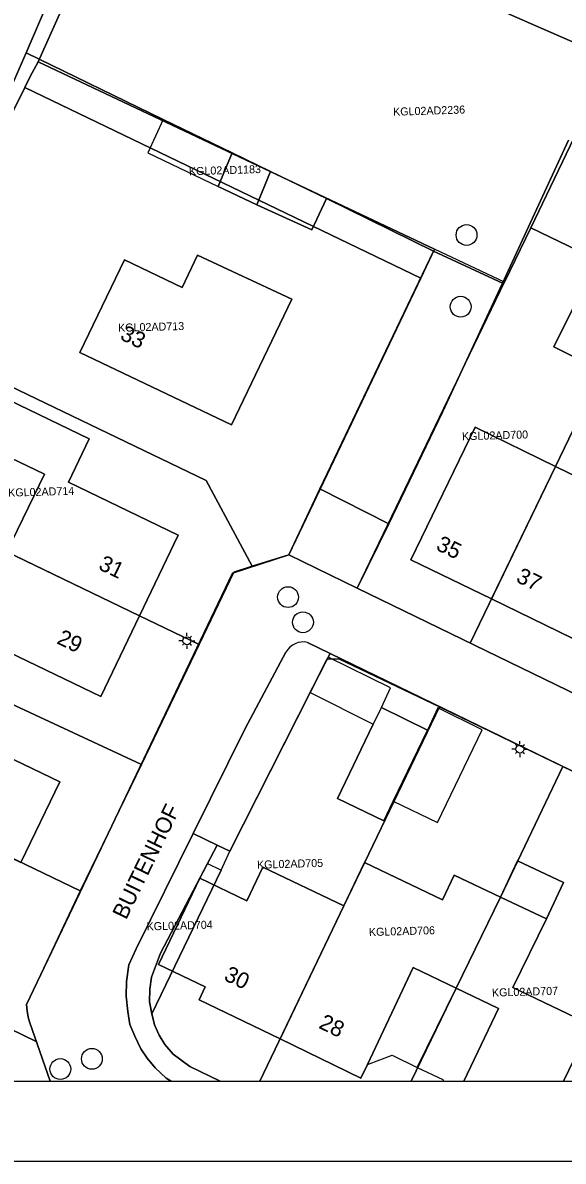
# Model space of a CAD drawing. Extents: x 124901 to 125496, y 515369 to 515789.
# Drawn here: x 125065.1 to 125098.9, y 515368.5 to 515439.7 of the extents above; entities that cross this region are included whole.
import ezdxf

# ---------------------------------------------------------------- set-up
doc = ezdxf.new("R2010")
doc.units = 0
for name, color, linetype in [('Alg Kaders', 7, 'Continuous'), ('Gebouw', 7, 'Continuous'), ('Lichtmast', 7, 'Continuous'), ('Luifel', 7, 'Continuous'), ('Onbegroeid terrein', 7, 'Continuous'), ('Parkeren', 7, 'Continuous'), ('Perceelnummers', 7, 'Continuous'), ('Perceelsgrenzen', 7, 'Continuous'), ('Putten', 7, 'Continuous'), ('Teksten', 7, 'Continuous'), ('Vegetatie', 7, 'Continuous'), ('Voetpad', 7, 'Continuous'), ('Water', 7, 'Continuous'), ('Wegen lokale weg', 7, 'Continuous')]:
    doc.layers.add(name, color=color, linetype=linetype)

msp = doc.modelspace()

# ---------------------------------------------------------------- linework, layer by layer
at = {"layer": 'Alg Kaders'}
for points in [[(125495.925, 515789.043), (124901.425, 515789.043), (124901.425, 515368.543), (125495.925, 515368.543)], [(125490.925, 515784.043), (124906.425, 515784.043), (124906.425, 515373.543), (125490.925, 515373.543)]]:
    msp.add_lwpolyline(points, close=True, dxfattribs=at)
at = {"layer": 'Gebouw'}
for points in [[(125080.603, 515430.364), (125078.199, 515431.53), (125077.336, 515429.437), (125079.746, 515428.284)], [(125079.746, 515428.284), (125083.178, 515426.727), (125084.084, 515428.676), (125080.603, 515430.364)], [(125068.68, 515419.07), (125078.15, 515414.55), (125081.93, 515422.39), (125076.04, 515425.14), (125075.07, 515423.13), (125071.48, 515424.86)], [(125100.628, 515424.128), (125098.291, 515419.413), (125101.141, 515418), (125103.478, 515422.715)], [(125064.13, 515406.61), (125072.42, 515402.62), (125074.83, 515407.65), (125067.98, 515410.96), (125069.27, 515413.67), (125063.6, 515416.4), (125062.21, 515413.51), (125066.47, 515411.46)], [(125098.398, 515411.947), (125093.38, 515414.4), (125089.36, 515406.11), (125094.401, 515403.665)], [(125102.76, 515408.11), (125105.45, 515406.8), (125108.13, 515412.45), (125105.29, 515413.82), (125103.22, 515409.59), (125098.398, 515411.947), (125094.401, 515403.665), (125099.44, 515401.22)], [(125056.16, 515400.95), (125061.83, 515398.21), (125063.11, 515400.88), (125069.99, 515397.57), (125072.42, 515402.62), (125064.13, 515406.61), (125061.79, 515401.75), (125059.423, 515402.889), (125057.53, 515403.8)], [(125065, 515387.21), (125067.43, 515392.25), (125060.55, 515395.56), (125061.83, 515398.21), (125056.16, 515400.95), (125055.064, 515398.678), (125054.79, 515398.11), (125056.365, 515397.352), (125054.025, 515392.492)], [(125084.77, 515391.21), (125087.67, 515389.81), (125088.259, 515391.028), (125090.41, 515395.48), (125087.52, 515396.88), (125087.016, 515395.84)], [(125092.18, 515379.36), (125094.95, 515385.04), (125092.07, 515386.41), (125091.328, 515384.865), (125086.467, 515387.195), (125085.17, 515384.49), (125081.19, 515376.19), (125086.24, 515373.73), (125086.644, 515374.584), (125089.51, 515380.64)], [(125094.95, 515385.04), (125097.83, 515383.68), (125098.903, 515385.952), (125096.023, 515387.312)], [(125076.174, 515386.22), (125073.59, 515380.838), (125076.52, 515379.431), (125076.13, 515378.62), (125081.19, 515376.19), (125085.17, 515384.49), (125080.12, 515386.91), (125079.109, 515384.81)]]:
    msp.add_lwpolyline(points, close=True, dxfattribs=at)
msp.add_lwpolyline([(125098.893, 515373.543), (125100.6, 515377.06), (125095.73, 515379.4), (125097.83, 515383.68), (125094.95, 515385.04), (125092.18, 515379.36), (125094.84, 515378.08), (125092.664, 515373.543)], dxfattribs=at)
at = {"layer": 'Lichtmast'}
for p, q in [((125075.373, 515401.353), (125075.373, 515401.553)), ((125075.073, 515401.054), (125074.873, 515401.053)), ((125075.161, 515400.841), (125075.089, 515400.77)), ((125075.161, 515401.265), (125075.091, 515401.336)), ((125075.373, 515400.753), (125075.373, 515400.553)), ((125075.585, 515401.265), (125075.656, 515401.337)), ((125075.585, 515400.841), (125075.655, 515400.77)), ((125075.673, 515401.053), (125075.873, 515401.053)), ((125095.871, 515394.292), (125095.671, 515394.291)), ((125095.959, 515394.503), (125095.889, 515394.574)), ((125096.171, 515394.591), (125096.171, 515394.791)), ((125096.383, 515394.503), (125096.454, 515394.575)), ((125096.471, 515394.291), (125096.671, 515394.291)), ((125095.959, 515394.079), (125095.887, 515394.008)), ((125096.171, 515393.991), (125096.171, 515393.791)), ((125096.383, 515394.079), (125096.453, 515394.008))]:
    msp.add_line(p, q, dxfattribs=at)
for centre in [(125075.373, 515401.053), (125096.171, 515394.291)]:
    msp.add_circle(centre, 0.25, dxfattribs=at)
at = {"layer": 'Luifel'}
for points in [[(125073.9, 515433.615), (125072.937, 515431.543), (125077.336, 515429.437), (125078.199, 515431.53)], [(125087.52, 515396.88), (125088.094, 515398.115), (125084.2, 515400.032), (125083.079, 515397.823), (125087.016, 515395.84)], [(125090.41, 515395.48), (125088.259, 515391.028), (125091.03, 515389.698), (125093.808, 515395.484), (125091.054, 515396.865)], [(125086.644, 515374.584), (125088.183, 515375.167), (125089.764, 515374.406), (125092.18, 515379.36), (125089.51, 515380.64)]]:
    msp.add_lwpolyline(points, close=True, dxfattribs=at)
msp.add_lwpolyline([(125092.664, 515373.543), (125094.84, 515378.08), (125092.18, 515379.36), (125089.764, 515374.406), (125091.361, 515373.638), (125091.394, 515373.543)], dxfattribs=at)
at = {"layer": 'Onbegroeid terrein'}
for points in [[(125103.421, 515507.503), (125097.735, 515510.333), (125094.399, 515503.458), (125093.863, 515502.353), (125092.864, 515500), (125088.302, 515489.25), (125083.038, 515477.537), (125081.991, 515474.864), (125078.417, 515466.634), (125075.043, 515458.824), (125071.875, 515451.39), (125071.046, 515449.445), (125069.639, 515446.743), (125067.072, 515441.814), (125065.326, 515437.773), (125073.9, 515433.615), (125078.199, 515431.53), (125080.603, 515430.364), (125084.084, 515428.676), (125090.782, 515425.385), (125095.075, 515423.399), (125099.204, 515432.322)], [(125066.838, 515373.543), (125065.538, 515377.243), (125065.466, 515377.545), (125065.4, 515377.947), (125065.354, 515378.332), (125078.216, 515405.285), (125081.73, 515406.412), (125083.666, 515410.539), (125090.782, 515425.385), (125084.084, 515428.676), (125083.178, 515426.727), (125079.746, 515428.284), (125077.336, 515429.437), (125078.199, 515431.53), (125073.9, 515433.615), (125065.326, 515437.773), (125064.468, 515435.789), (125062.58, 515431.344), (125056.425, 515416.866), (125052.397, 515408.312), (125049.169, 515399.405), (125046.58, 515391.755), (125042.564, 515379.58), (125041.155, 515373.543)], [(125099.204, 515432.322), (125095.075, 515423.399), (125091.34, 515415.325), (125087.979, 515408.358), (125085.997, 515404.339), (125115.972, 515389.777)], [(125063.6, 515416.4), (125069.27, 515413.67), (125067.98, 515410.96), (125074.83, 515407.65), (125072.42, 515402.62), (125069.99, 515397.57), (125063.11, 515400.88)], [(125099.44, 515401.22), (125094.401, 515403.665), (125089.36, 515406.11), (125093.38, 515414.4), (125098.398, 515411.947), (125103.22, 515409.59)], [(125064.13, 515406.61), (125066.47, 515411.46), (125062.21, 515413.51)], [(125115.753, 515384.991), (125084.319, 515400.267), (125084.2, 515400.032), (125083.079, 515397.823), (125078.048, 515387.903), (125077.266, 515388.278), (125076.174, 515386.22), (125073.73, 515381.538), (125073.414, 515380.714), (125073.153, 515380.051), (125073.051, 515379.301), (125073.036, 515378.505), (125073.185, 515377.775), (125073.342, 515377.066), (125073.639, 515376.422), (125074.003, 515375.83), (125074.506, 515375.235), (125075.563, 515374.461), (125077.453, 515373.543)], [(125060.55, 515395.56), (125067.43, 515392.25), (125065, 515387.21)], [(125092.664, 515373.543), (125094.84, 515378.08), (125092.18, 515379.36), (125089.51, 515380.64), (125086.644, 515374.584), (125086.24, 515373.73), (125081.19, 515376.19), (125076.13, 515378.62), (125076.52, 515379.431), (125073.59, 515380.838), (125076.174, 515386.22), (125079.109, 515384.81), (125080.12, 515386.91), (125085.17, 515384.49), (125086.467, 515387.195), (125091.328, 515384.865), (125092.07, 515386.41), (125094.95, 515385.04), (125096.023, 515387.312), (125098.903, 515385.952), (125097.83, 515383.68), (125095.73, 515379.4), (125100.6, 515377.06)]]:
    msp.add_lwpolyline(points, dxfattribs=at)
for points in [[(125078.15, 515414.55), (125068.68, 515419.07), (125071.48, 515424.86), (125075.07, 515423.13), (125076.04, 515425.14), (125081.93, 515422.39)], [(125100.628, 515424.128), (125103.478, 515422.715), (125101.141, 515418), (125098.291, 515419.413)], [(125087.67, 515389.81), (125084.77, 515391.21), (125087.016, 515395.84), (125087.52, 515396.88), (125090.41, 515395.48), (125088.259, 515391.028)]]:
    msp.add_lwpolyline(points, close=True, dxfattribs=at)
at = {"layer": 'Parkeren'}
msp.add_lwpolyline([(125087.979, 515408.358), (125083.666, 515410.539), (125081.73, 515406.412), (125085.997, 515404.339)], close=True, dxfattribs=at)
msp.add_lwpolyline([(125081.561, 515400.34), (125079.007, 515395.577), (125075.763, 515389.022), (125077.266, 515388.278), (125078.048, 515387.903), (125083.079, 515397.823), (125084.2, 515400.032), (125084.319, 515400.267), (125082.906, 515400.953)], dxfattribs=at)
msp.add_arc((125082.637, 515399.762), 1.221, 77.25875, 151.74465, dxfattribs=at)
at = {"layer": 'Perceelsgrenzen'}
for points in [[(125108.933, 515434.353), (125097.173, 515439.469), (125083.957, 515445.274), (125075.956, 515448.765), (125072.164, 515450.432), (125072.196, 515450.493), (125072.574, 515452.151), (125073.494, 515453.377), (125074.455, 515455.901), (125075.967, 515459.608), (125077.598, 515463.954), (125079.545, 515468.562), (125081.478, 515473.325), (125082.779, 515476.671), (125086.122, 515484.473), (125086.945, 515486.054), (125088.664, 515489.996), (125089.859, 515492.313), (125091.193, 515495.24), (125091.746, 515496.538), (125096.909, 515494.22), (125104.802, 515490.703)], [(125067.518, 515440.431), (125066.092, 515437.217), (125065.578, 515436.309), (125065.246, 515435.621), (125064.554, 515434.184), (125063.442, 515431.667), (125062.459, 515429.379), (125061.514, 515427.261), (125060.55, 515424.943), (125059.516, 515422.768), (125058.669, 515421.192), (125058.141, 515419.928), (125057.653, 515418.757), (125056.786, 515416.98), (125055.166, 515413.246), (125054.403, 515411.293), (125053.686, 515409.456), (125052.618, 515406.571), (125051.57, 515403.17), (125048.61, 515395.1), (125045.85, 515385.81), (125043.688, 515378.985), (125042.093, 515373.543)], [(125100.776, 515397.159), (125093.068, 515400.904), (125086.012, 515404.332), (125095.213, 515423.448), (125090.844, 515425.514), (125089.983, 515423.71), (125081.73, 515406.412), (125079.45, 515405.72), (125078.3, 515405.34), (125076.13, 515400.82), (125072.53, 515393.33), (125068.7, 515385.43), (125065.354, 515378.332), (125065.4, 515377.947), (125065.466, 515377.545), (125065.538, 515377.243), (125065.966, 515376.025), (125066.838, 515373.543)], [(125077.453, 515373.543), (125075.563, 515374.461), (125074.506, 515375.235), (125074.003, 515375.83), (125073.639, 515376.422), (125073.342, 515377.066), (125073.19, 515377.756), (125073.036, 515378.505), (125073.051, 515379.301), (125073.153, 515380.051), (125073.414, 515380.714), (125073.73, 515381.538), (125076.665, 515387.133), (125077.511, 515386.719), (125078.048, 515387.903), (125084.102, 515399.839), (125084.203, 515399.92), (125084.86, 515399.92), (125091.15, 515396.92), (125098.86, 515393.2), (125106.56, 515389.49)], [(125077.453, 515373.543), (125075.563, 515374.461), (125074.506, 515375.235), (125074.003, 515375.83), (125073.639, 515376.422), (125073.342, 515377.066), (125073.19, 515377.756), (125077.511, 515386.719), (125078.048, 515387.903), (125084.102, 515399.839), (125084.203, 515399.92), (125084.86, 515399.92), (125091.15, 515396.92), (125085.17, 515384.49), (125079.918, 515373.543)], [(125079.918, 515373.543), (125085.17, 515384.49), (125091.15, 515396.92), (125098.86, 515393.2), (125094.95, 515385.04), (125092.18, 515379.36), (125089.38, 515373.543)], [(125089.38, 515373.543), (125092.18, 515379.36), (125094.95, 515385.04), (125098.86, 515393.2), (125106.56, 515389.49), (125100.6, 515377.06), (125098.898, 515373.543)], [(125042.093, 515373.543), (125043.688, 515378.985), (125045.85, 515385.81), (125065.966, 515376.025), (125066.838, 515373.543)]]:
    msp.add_lwpolyline(points, dxfattribs=at)
for points in [[(125122.146, 515421.609), (125114.357, 515425.363), (125106.637, 515429.073), (125099.561, 515432.482), (125096.85, 515426.85), (125095.213, 515423.448), (125090.844, 515425.514), (125066.092, 515437.217), (125067.518, 515440.431), (125068.705, 515443.058), (125070.733, 515447.672), (125072.164, 515450.432), (125075.956, 515448.765), (125083.957, 515445.274), (125097.173, 515439.469), (125108.933, 515434.353), (125120.613, 515429.23), (125132.648, 515423.861), (125129.798, 515417.933)], [(125066.092, 515437.217), (125090.844, 515425.514), (125089.983, 515423.71), (125065.246, 515435.621), (125065.578, 515436.309)], [(125065.246, 515435.621), (125089.983, 515423.71), (125081.73, 515406.412), (125079.45, 515405.72), (125076.57, 515411.06), (125058.141, 515419.928), (125058.669, 515421.192), (125059.516, 515422.768), (125060.55, 515424.943), (125061.514, 515427.261), (125062.459, 515429.379), (125063.442, 515431.667), (125064.554, 515434.184)], [(125106.637, 515429.073), (125103.93, 515423.44), (125096.85, 515426.85), (125099.561, 515432.482)], [(125086.012, 515404.332), (125095.213, 515423.448), (125096.85, 515426.85), (125103.93, 515423.44), (125098.4, 515411.95), (125093.068, 515400.904)], [(125111.65, 515419.73), (125108.13, 515412.45), (125105.45, 515406.8), (125100.776, 515397.159), (125093.068, 515400.904), (125098.4, 515411.95), (125103.93, 515423.44)], [(125054.403, 515411.293), (125055.166, 515413.246), (125056.786, 515416.98), (125057.653, 515418.757), (125058.141, 515419.928), (125076.57, 515411.06), (125079.45, 515405.72), (125078.3, 515405.34), (125076.13, 515400.82), (125072.42, 515402.62)], [(125051.57, 515403.17), (125052.618, 515406.571), (125053.686, 515409.456), (125054.403, 515411.293), (125072.42, 515402.62), (125076.13, 515400.82), (125072.53, 515393.33), (125056.16, 515400.95)], [(125072.53, 515393.33), (125068.7, 515385.43), (125056.71, 515391.2), (125048.61, 515395.1), (125051.57, 515403.17), (125056.16, 515400.95)], [(125045.85, 515385.81), (125048.61, 515395.1), (125056.71, 515391.2), (125068.7, 515385.43), (125065.354, 515378.332), (125065.4, 515377.947), (125065.466, 515377.545), (125065.538, 515377.243), (125065.966, 515376.025)], [(125077.511, 515386.719), (125073.19, 515377.756), (125073.036, 515378.505), (125073.051, 515379.301), (125073.153, 515380.051), (125073.414, 515380.714), (125073.73, 515381.538), (125076.665, 515387.133)]]:
    msp.add_lwpolyline(points, close=True, dxfattribs=at)
at = {"layer": 'Putten'}
for centre in [(125092.84, 515426.4), (125092.47, 515421.92), (125081.69, 515403.78), (125082.62, 515402.21), (125069.44, 515374.94), (125067.47, 515374.3)]:
    msp.add_circle(centre, 0.65, dxfattribs=at)
at = {"layer": 'Vegetatie'}
msp.add_lwpolyline([(125090.782, 515425.385), (125083.666, 515410.539), (125087.979, 515408.358), (125091.34, 515415.325), (125095.075, 515423.399)], close=True, dxfattribs=at)
at = {"layer": 'Voetpad'}
msp.add_lwpolyline([(125077.453, 515373.543), (125075.563, 515374.461), (125074.506, 515375.235), (125074.003, 515375.83), (125073.639, 515376.422), (125073.342, 515377.066), (125073.185, 515377.775), (125073.036, 515378.505), (125073.051, 515379.301), (125073.153, 515380.051), (125073.414, 515380.714), (125073.73, 515381.538), (125076.174, 515386.22), (125077.266, 515388.278), (125075.763, 515389.022), (125072.197, 515381.814), (125071.745, 515380.803), (125071.597, 515379.77), (125071.588, 515378.862), (125071.69, 515377.899), (125071.807, 515377.074), (125072.112, 515376.36), (125072.493, 515375.558), (125072.886, 515374.981), (125073.382, 515374.37), (125074.077, 515373.74), (125074.397, 515373.543)], dxfattribs=at)
at = {"layer": 'Water'}
msp.add_lwpolyline([(125041.155, 515373.543), (125042.564, 515379.58), (125046.58, 515391.755), (125049.169, 515399.405), (125052.397, 515408.312), (125056.425, 515416.866), (125062.58, 515431.344), (125064.468, 515435.789), (125065.326, 515437.773), (125067.072, 515441.814), (125069.639, 515446.743), (125071.046, 515449.445), (125071.875, 515451.39), (125075.043, 515458.824), (125078.417, 515466.634), (125081.991, 515474.864), (125083.038, 515477.537), (125088.302, 515489.25), (125092.864, 515500), (125093.863, 515502.353), (125094.399, 515503.458), (125097.735, 515510.333), (125098.416, 515511.737)], dxfattribs=at)
at = {"layer": 'Wegen lokale weg'}
for points in [[(125082.906, 515400.953), (125084.319, 515400.267), (125115.753, 515384.991), (125116.219, 515385.842), (125117.867, 515388.856), (125115.972, 515389.777), (125085.997, 515404.339), (125081.73, 515406.412), (125078.216, 515405.285), (125065.354, 515378.332), (125065.4, 515377.947), (125065.466, 515377.545), (125065.538, 515377.243), (125066.838, 515373.543)], [(125075.763, 515389.022), (125079.007, 515395.577), (125081.561, 515400.34)], [(125074.397, 515373.543), (125074.077, 515373.74), (125073.382, 515374.37), (125072.886, 515374.981), (125072.493, 515375.558), (125072.112, 515376.36), (125071.807, 515377.074), (125071.69, 515377.899), (125071.588, 515378.862), (125071.597, 515379.77), (125071.745, 515380.803), (125072.197, 515381.814), (125075.763, 515389.022)]]:
    msp.add_lwpolyline(points, dxfattribs=at)
msp.add_arc((125082.637, 515399.762), 1.221, 77.25875, 151.74465, dxfattribs=at)

# ---------------------------------------------------------------- texts
at = {"layer": 'Perceelnummers'}
for s, rotation, p in [('KGL02AD2236', 1.82907, (125088.259, 515433.848)), ('KGL02AD1183', 1.82892, (125075.509, 515430.129)), ('KGL02AD713', 1.63068, (125071.083, 515420.352)), ('KGL02AD700', 1.63093, (125092.562, 515413.577)), ('KGL02AD714', 1.6306, (125064.217, 515410.055)), ('KGL02AD705', 1.63078, (125079.761, 515386.815)), ('KGL02AD704', 1.6307, (125072.865, 515382.96)), ('KGL02AD706', 1.63086, (125086.747, 515382.608)), ('KGL02AD707', 1.63095, (125094.434, 515378.825))]:
    msp.add_text(s, height=0.5, rotation=rotation, dxfattribs=at).set_placement(p)
at = {"layer": 'Teksten'}
for s, rotation, p in [('33', 334.5, (125071.139, 515419.907)), ('35', 334.1, (125090.869, 515406.767)), ('31', 334.4, (125069.792, 515405.544)), ('37', 334.1, (125095.869, 515404.767)), ('29', 334.3, (125067.189, 515400.911)), ('BUITENHOF', 64, (125071.576, 515383.581)), ('30', 334.3, (125077.625, 515379.886)), ('28', 334, (125083.551, 515376.891))]:
    msp.add_text(s, height=1, rotation=rotation, dxfattribs=at).set_placement(p)

doc.saveas('drawing.dxf')
